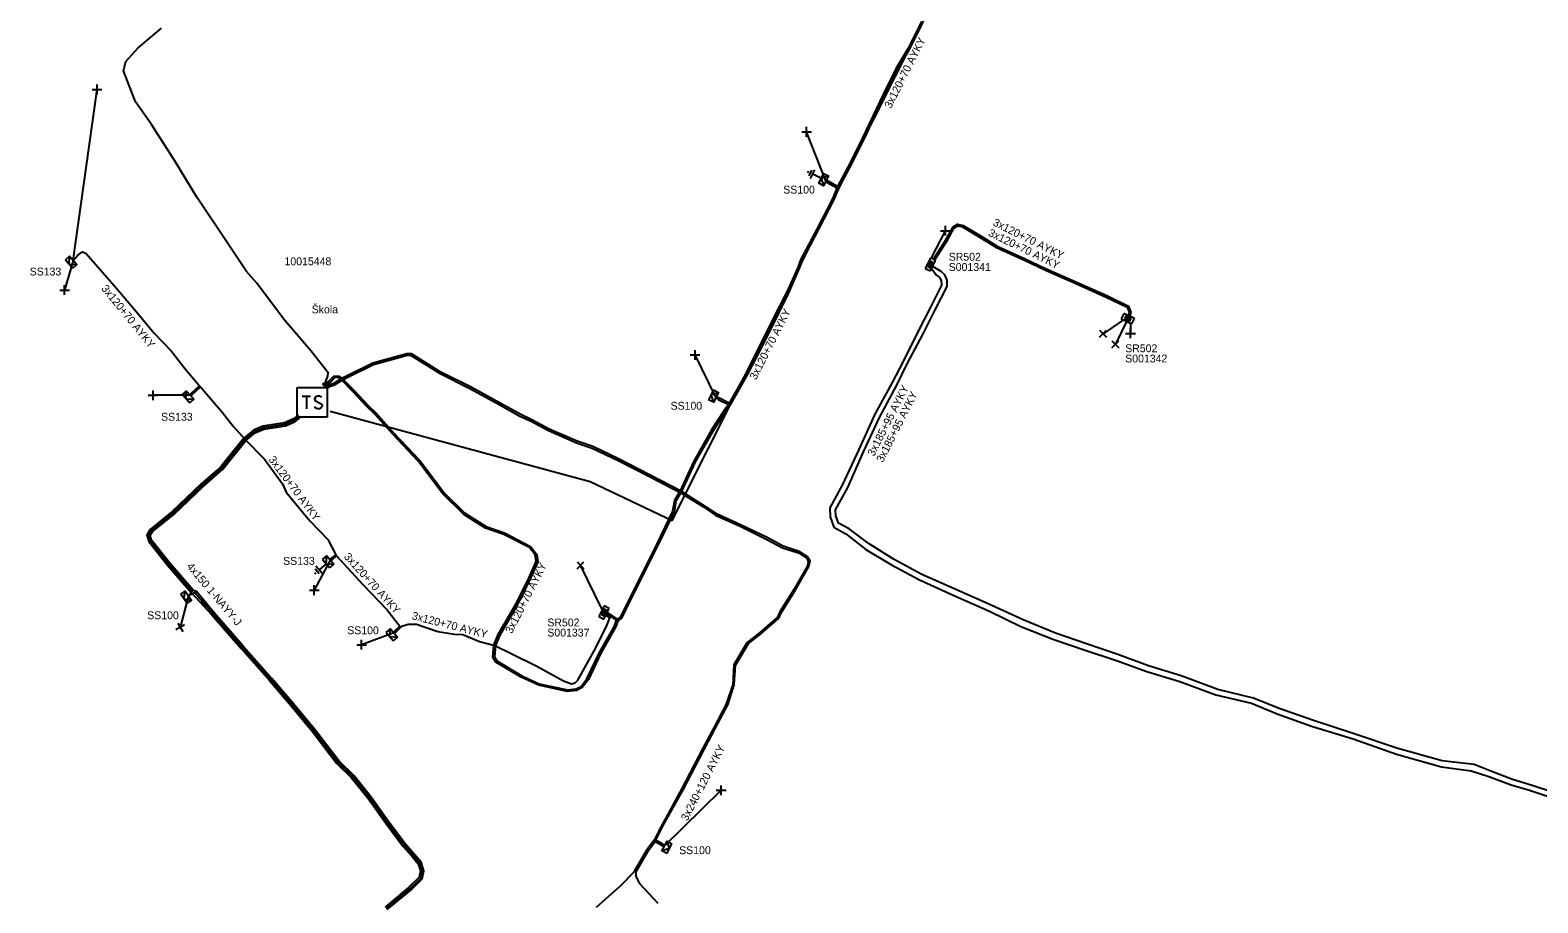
# Model space of a CAD drawing. Extents: x -763093 to -760976, y -1155572 to -1152009.
# Drawn here: x -762433.9 to -762242.1, y -1155152.4 to -1155041.4 of the extents above; entities that cross this region are included whole.
import ezdxf

# ---------------------------------------------------------------- set-up
doc = ezdxf.new("R2010")
doc.units = 0
for name, color, linetype in [('Vrstva 1', 7, 'Continuous'), ('Vrstva 14', 7, 'Continuous'), ('Vrstva 15', 7, 'Continuous'), ('Vrstva 19', 7, 'Continuous'), ('Vrstva 25', 7, 'Continuous'), ('Vrstva 26', 7, 'Continuous'), ('Vrstva 27', 7, 'Continuous'), ('Vrstva 28', 7, 'Continuous'), ('Vrstva 29', 7, 'Continuous'), ('Vrstva 30', 7, 'Continuous'), ('Vrstva 31', 7, 'Continuous'), ('Vrstva 33', 7, 'Continuous'), ('Vrstva 34', 7, 'Continuous'), ('Vrstva 4', 7, 'Continuous'), ('Vrstva 5', 7, 'Continuous'), ('Vrstva 59', 7, 'Continuous'), ('Vrstva 6', 7, 'Continuous'), ('Vrstva 8', 7, 'Continuous'), ('Vrstva 9', 7, 'Continuous')]:
    doc.layers.add(name, color=color, linetype=linetype)

# ---------------------------------------------------------------- blocks, each defined once
blk = doc.blocks.new('NN870')
at = {"layer": 'Vrstva 4'}
for points in [[(0, -0.25), (0.5, 0), (0, 0.25), (-0.5, 0), (0, -0.25)], [(0.37, 0), (0, 0.19), (-0.36, 0), (0, -0.19), (0.37, 0)], [(0.24, 0), (0, 0.12), (-0.25, 0), (0, -0.12), (0.24, 0)], [(0.12, 0), (0, 0.06), (-0.13, 0), (0, -0.06), (0.12, 0)]]:
    blk.add_lwpolyline(points, dxfattribs=at)
blk = doc.blocks.new('NN800')
at = {"layer": 'Vrstva 1'}
for points in [[(-0.44, 0.44), (0.44, -0.44)], [(-0.44, -0.44), (0.44, 0.44)]]:
    blk.add_lwpolyline(points, dxfattribs=at)
blk = doc.blocks.new('NN620')
at = {"layer": 'Vrstva 8'}
for points in [[(0.75, 0), (-0.75, 0)], [(-0.75, 0), (-0.75, -0.75)], [(0.75, -0.75), (0.75, 0)], [(-0.75, -0.75), (0.75, -0.75)], [(0.37, -0.18), (-0.38, -0.18)], [(-0.38, -0.18), (-0.38, -0.56)], [(-0.38, -0.56), (0.37, -0.56)], [(0.32, -0.23), (-0.33, -0.23)], [(-0.33, -0.23), (-0.33, -0.51)], [(-0.33, -0.51), (0.32, -0.51)], [(0.27, -0.27), (-0.28, -0.27)], [(-0.28, -0.27), (-0.28, -0.46)], [(-0.28, -0.46), (0.27, -0.46)], [(0.23, -0.32), (-0.23, -0.32)], [(-0.23, -0.32), (-0.23, -0.42)], [(-0.23, -0.42), (0.23, -0.42)], [(-0.19, -0.37), (0.19, -0.37)], [(0.23, -0.42), (0.23, -0.32)], [(0.27, -0.46), (0.27, -0.27)], [(0.32, -0.51), (0.32, -0.23)], [(0.37, -0.56), (0.37, -0.18)]]:
    blk.add_lwpolyline(points, dxfattribs=at)
blk = doc.blocks.new('NN630')
at = {"layer": 'Vrstva 9'}
for points in [[(0, -0.7), (-0.7, 0)], [(-0.7, -0.7), (-0.7, 0), (0.7, 0), (0.7, -0.7)], [(-0.7, -0.7), (0.7, -0.7)], [(0, -0.7), (0.7, 0)]]:
    blk.add_lwpolyline(points, dxfattribs=at)
blk = doc.blocks.new('NN810')
at = {"layer": 'Vrstva 14'}
for points in [[(0.63, -1.89), (-0.62, -1.89)], [(0, -0.64), (0, -1.89)], [(0.39, -2.2), (-0.4, -2.2)], [(0, -2.52), (-0.12, -2.52)], [(0.14, -2.52), (0, -2.52)]]:
    blk.add_lwpolyline(points, dxfattribs=at)
blk = doc.blocks.new('NN640')
at = {"layer": 'Vrstva 6'}
for points in [[(-1.89, 1.89), (1.89, 1.89)], [(-1.89, -1.89), (-1.89, 1.89)], [(-1.26, 0.79), (-0.22, 0.79)], [(-0.73, 0.79), (-0.73, -0.79)], [(1.2, 0.66), (0.94, 0.79), (0.66, 0.79), (0.41, 0.66), (0.28, 0.47), (0.28, 0.41), (0.41, 0.22), (1.13, -0.16), (1.26, -0.32), (1.26, -0.47), (1.13, -0.66), (0.91, -0.79), (0.63, -0.79), (0.5, -0.73), (0.28, -0.6)], [(1.89, 1.89), (1.89, -1.89)], [(1.89, -1.89), (-1.89, -1.89)]]:
    blk.add_lwpolyline(points, dxfattribs=at)

msp = doc.modelspace()

# ---------------------------------------------------------------- linework, layer by layer
at = {"layer": 'Vrstva 5'}
for points in [[(-762320.33, -1155040.42), (-762322.07, -1155043.92), (-762323.59, -1155046.48), (-762325.21, -1155049.73), (-762327.86, -1155055.32), (-762329.71, -1155058.99), (-762331.05, -1155061.53), (-762331.6, -1155062.89), (-762333.61, -1155066.77), (-762335.66, -1155070.64), (-762336.07, -1155071.7), (-762337.44, -1155074.87), (-762338.61, -1155077.29), (-762340.52, -1155081.14), (-762342.65, -1155085.19), (-762344.83, -1155089.08), (-762345.44, -1155089.93), (-762347.03, -1155092.4), (-762349.28, -1155096.35), (-762351.06, -1155100.22), (-762351.74, -1155101.33), (-762351.97, -1155102.69), (-762354.01, -1155106.87), (-762356.28, -1155111.45), (-762357.65, -1155114.12), (-762358.67, -1155116.23), (-762359.11, -1155116.53), (-762359.42, -1155117.4), (-762361.28, -1155120.7), (-762362.88, -1155124.05), (-762363.66, -1155125.07), (-762364.39, -1155125.44), (-762365.57, -1155125.56), (-762369.19, -1155124.77), (-762371.45, -1155123.76), (-762374.65, -1155121.82), (-762375.03, -1155121.2), (-762374.89, -1155119.68), (-762374.34, -1155118.3), (-762372.11, -1155114.47), (-762370.47, -1155111.14), (-762369.51, -1155109.04), (-762369.64, -1155108.2), (-762370.37, -1155107.26), (-762373.63, -1155105.58), (-762375.98, -1155104.77), (-762378.72, -1155103.03), (-762381.39, -1155100.42), (-762384.47, -1155096.31), (-762387.77, -1155092.83), (-762390.02, -1155090.32), (-762391.04, -1155089.31), (-762392.85, -1155087.39), (-762394.3, -1155085.94), (-762394.68, -1155085.64), (-762395.16, -1155085.66), (-762395.53, -1155086.03), (-762396.44, -1155086.83)], [(-762320.51, -1155040.34), (-762322.25, -1155043.82), (-762323.77, -1155046.38), (-762325.39, -1155049.65), (-762328.04, -1155055.24), (-762329.89, -1155058.89), (-762331.18, -1155061.34), (-762332.38, -1155060.64), (-762332.66, -1155060.6), (-762332.49, -1155060.82), (-762331.27, -1155061.52), (-762331.78, -1155062.81), (-762333.79, -1155066.67), (-762335.84, -1155070.56), (-762336.25, -1155071.62), (-762337.62, -1155074.79), (-762338.79, -1155077.21), (-762340.7, -1155081.04), (-762342.83, -1155085.09), (-762344.96, -1155088.9), (-762346.29, -1155088.22), (-762346.67, -1155088.14), (-762346.36, -1155088.41), (-762345.07, -1155089.07), (-762345.6, -1155089.81), (-762347.21, -1155092.3), (-762349.46, -1155096.25), (-762351.24, -1155100.12), (-762351.94, -1155101.25), (-762352.17, -1155102.63), (-762354.19, -1155106.79), (-762356.46, -1155111.37), (-762357.79, -1155114.03), (-762358.83, -1155116.09), (-762359.19, -1155116.35), (-762359.97, -1155115.82), (-762360.38, -1155115.57)], [(-762396.72, -1155086.5), (-762396.29, -1155086.15), (-762396.01, -1155085.41), (-762395.99, -1155085.01), (-762398.17, -1155082.24), (-762401.49, -1155078.36), (-762405.08, -1155073.57), (-762406.35, -1155072.13), (-762409, -1155068.2), (-762412.68, -1155062.69), (-762415.43, -1155058.13), (-762418.45, -1155053.45), (-762420.5, -1155050.58), (-762422.02, -1155046.63), (-762421.73, -1155045.43), (-762420.19, -1155043.75), (-762417.19, -1155041.2)], [(-762318.99, -1155070.58), (-762317.34, -1155067.98), (-762316.48, -1155066.46), (-762315.94, -1155066.12), (-762315.2, -1155066.27), (-762312.94, -1155067.65), (-762310.89, -1155068.92), (-762307.32, -1155070.52), (-762304.75, -1155071.77), (-762300.52, -1155073.61), (-762296.94, -1155075.21), (-762294.19, -1155076.55), (-762293.9, -1155077.3), (-762294, -1155077.77)], [(-762318.81, -1155070.67), (-762317.16, -1155068.08), (-762316.34, -1155066.6), (-762315.9, -1155066.34), (-762315.28, -1155066.45), (-762313.04, -1155067.83), (-762310.99, -1155069.1), (-762307.4, -1155070.7), (-762304.83, -1155071.95), (-762300.6, -1155073.79), (-762297.02, -1155075.39), (-762294.35, -1155076.69), (-762294.1, -1155077.32), (-762294.19, -1155077.68)], [(-762428.4, -1155070.74), (-762427.83, -1155070.08), (-762427.24, -1155069.65), (-762426.76, -1155069.84), (-762422.94, -1155074.23), (-762420.13, -1155077.51), (-762418.1, -1155079.99), (-762415.94, -1155082.23), (-762414.15, -1155084.54), (-762412.33, -1155086.67), (-762413.42, -1155087.64), (-762413.53, -1155087.87), (-762413.26, -1155087.79), (-762412.2, -1155086.83), (-762409.43, -1155090.06), (-762408.05, -1155091.81), (-762406.58, -1155093.48), (-762404.08, -1155096.01), (-762401.79, -1155099.14), (-762401.32, -1155100.2), (-762398.33, -1155103.87), (-762396.03, -1155106.21), (-762395.02, -1155108.16), (-762395.62, -1155108.65), (-762395.71, -1155108.85), (-762395.49, -1155108.81), (-762394.9, -1155108.32), (-762391.57, -1155111.96), (-762388.5, -1155115.14), (-762386.88, -1155117.25), (-762387.48, -1155117.85), (-762387.61, -1155118.11), (-762387.35, -1155117.98), (-762386.61, -1155117.26), (-762385.79, -1155117), (-762384.75, -1155117.01), (-762382.03, -1155117.93), (-762379.91, -1155118.26), (-762378.83, -1155118.32), (-762376.74, -1155119.19), (-762374.79, -1155119.7), (-762372.72, -1155120.72), (-762369.51, -1155122.31), (-762366.06, -1155124.2), (-762365.03, -1155124.57), (-762364.57, -1155124.47), (-762364.21, -1155124.13), (-762361.93, -1155119.99), (-762360.55, -1155117.15), (-762360.15, -1155116.18), (-762360.57, -1155115.92)], [(-762237.43, -1155139.29), (-762242.84, -1155137.5), (-762245.35, -1155136.76), (-762248.09, -1155135.7), (-762250.24, -1155134.85), (-762254.3, -1155134.4), (-762259.92, -1155132.82), (-762265.5, -1155130.93), (-762270.65, -1155129.27), (-762275.02, -1155127.71), (-762278.29, -1155126.41), (-762282.82, -1155125.3), (-762287.5, -1155123.59), (-762291.62, -1155122.29), (-762295.54, -1155120.85), (-762299.51, -1155119.52), (-762303.49, -1155118.16), (-762307.57, -1155116.46), (-762311.56, -1155114.63), (-762315.86, -1155112.71), (-762320.48, -1155110.66), (-762323.97, -1155108.79), (-762327.16, -1155106.79), (-762329.73, -1155104.88), (-762331.08, -1155104.14), (-762331.39, -1155103.23), (-762331.44, -1155102.44), (-762329.9, -1155099.6), (-762327.88, -1155095.09), (-762325.86, -1155090.7), (-762323.67, -1155086.59), (-762322.35, -1155083.87), (-762320.29, -1155080.05), (-762318.82, -1155077.11), (-762317.24, -1155074.04), (-762317.26, -1155073.26), (-762317.56, -1155072.55), (-762317.99, -1155072.16), (-762319.06, -1155071.49)], [(-762319.19, -1155071.82), (-762318.65, -1155072.58), (-762318.23, -1155072.9), (-762318.01, -1155073.27), (-762317.98, -1155073.88), (-762319.39, -1155076.77), (-762320.92, -1155079.73), (-762322.85, -1155083.59), (-762324.23, -1155086.25), (-762326.47, -1155090.37), (-762328.49, -1155094.79), (-762330.55, -1155099.23), (-762332.16, -1155102.2), (-762332.15, -1155103.36), (-762331.66, -1155104.64), (-762330.13, -1155105.52), (-762327.59, -1155107.51), (-762324.31, -1155109.46), (-762320.75, -1155111.36), (-762316.1, -1155113.46), (-762311.85, -1155115.35), (-762307.88, -1155117.28), (-762303.69, -1155118.93), (-762299.68, -1155120.29), (-762295.73, -1155121.61), (-762291.85, -1155123.01), (-762287.67, -1155124.28), (-762283.07, -1155125.99), (-762278.56, -1155127.03), (-762275.27, -1155128.42), (-762270.89, -1155129.97), (-762265.62, -1155131.6), (-762260.11, -1155133.55), (-762254.38, -1155135.13), (-762250.58, -1155135.66), (-762248.35, -1155136.36), (-762245.51, -1155137.45), (-762243.18, -1155138.13), (-762237.64, -1155139.99)], [(-762353.99, -1155152.53), (-762356.34, -1155150.02), (-762356.81, -1155149.05), (-762356.8, -1155148.44), (-762355.27, -1155145.83), (-762354.39, -1155144.66), (-762353.5, -1155145.17), (-762353.2, -1155145.21), (-762353.4, -1155144.98), (-762354.29, -1155144.49), (-762353.48, -1155142.81), (-762350.84, -1155138.09), (-762348.13, -1155132.86), (-762346.77, -1155130.25), (-762345.16, -1155127.24), (-762344.32, -1155124.72), (-762344.19, -1155122.22), (-762342.51, -1155119.46), (-762341.01, -1155118.27), (-762338.66, -1155116.24), (-762338.36, -1155115.55), (-762336.52, -1155112.65), (-762334.84, -1155109.66), (-762334.69, -1155109), (-762335.01, -1155108.45), (-762336.09, -1155107.76), (-762338.12, -1155107.09), (-762340.16, -1155105.99), (-762343.43, -1155104.41), (-762346.6, -1155102.96), (-762348.14, -1155101.93), (-762351.1, -1155100.09), (-762355.11, -1155097.99), (-762359.03, -1155095.98), (-762362.3, -1155094.42), (-762364.32, -1155093.74), (-762367.89, -1155092.18), (-762370.09, -1155090.99), (-762371.48, -1155090.35), (-762374.11, -1155088.87), (-762377.79, -1155086.87), (-762381.73, -1155084.9), (-762385.37, -1155082.61), (-762385.97, -1155082.6), (-762386.89, -1155082.85), (-762390.3, -1155083.78), (-762393.56, -1155085.4), (-762394.28, -1155085.77), (-762395.25, -1155086.37), (-762395.86, -1155086.6), (-762396.31, -1155086.96)], [(-762396.18, -1155087.11), (-762395.69, -1155086.73), (-762395.17, -1155086.55), (-762394.18, -1155085.95), (-762393.46, -1155085.58), (-762390.22, -1155083.96), (-762386.83, -1155083.05), (-762385.95, -1155082.8), (-762385.43, -1155082.81), (-762381.83, -1155085.08), (-762377.89, -1155087.05), (-762374.21, -1155089.05), (-762371.58, -1155090.53), (-762370.17, -1155091.17), (-762367.97, -1155092.36), (-762364.4, -1155093.92), (-762362.38, -1155094.6), (-762359.11, -1155096.16), (-762355.21, -1155098.17), (-762351.2, -1155100.26), (-762348.24, -1155102.09), (-762346.7, -1155103.14), (-762343.51, -1155104.59), (-762340.26, -1155106.17), (-762338.2, -1155107.27), (-762336.17, -1155107.94), (-762335.15, -1155108.59), (-762334.91, -1155109.04), (-762335.02, -1155109.58), (-762336.7, -1155112.55), (-762338.54, -1155115.45), (-762338.82, -1155116.12), (-762341.13, -1155118.11), (-762342.67, -1155119.32), (-762344.39, -1155122.16), (-762344.52, -1155124.68), (-762345.34, -1155127.16), (-762346.93, -1155130.19), (-762348.31, -1155132.76), (-762351.02, -1155137.99), (-762353.63, -1155142.72), (-762354.51, -1155144.48), (-762355.43, -1155145.71), (-762357.09, -1155148.53), (-762358.79, -1155150.27), (-762361.9, -1155153.05)], [(-762396.58, -1155086.67), (-762395.67, -1155085.89), (-762395.24, -1155085.46), (-762394.62, -1155085.44), (-762394.16, -1155085.78), (-762392.71, -1155087.25), (-762390.9, -1155089.17), (-762389.88, -1155090.18), (-762387.63, -1155092.69), (-762384.31, -1155096.19), (-762381.23, -1155100.28), (-762378.6, -1155102.87), (-762375.9, -1155104.59), (-762373.55, -1155105.4), (-762370.23, -1155107.1), (-762369.44, -1155108.12), (-762369.31, -1155109.06), (-762370.29, -1155111.22), (-762371.93, -1155114.57), (-762374.16, -1155118.38), (-762374.69, -1155119.72), (-762374.83, -1155121.16), (-762374.51, -1155121.68), (-762371.35, -1155123.58), (-762369.13, -1155124.57), (-762365.55, -1155125.36), (-762364.45, -1155125.24), (-762363.8, -1155124.91), (-762363.06, -1155123.95), (-762361.46, -1155120.6), (-762359.6, -1155117.32), (-762359.31, -1155116.51), (-762360.07, -1155115.99), (-762360.48, -1155115.74)], [(-762399.75, -1155090.4), (-762400.39, -1155090.89), (-762401.52, -1155091.39), (-762404.27, -1155091.8), (-762405.46, -1155092.32), (-762406.72, -1155093.34), (-762409.69, -1155097.02), (-762412.18, -1155099.21), (-762415.86, -1155102.73), (-762418.6, -1155104.96), (-762419.04, -1155105.67), (-762418.79, -1155106.49), (-762416.43, -1155109.48), (-762413.42, -1155112.96), (-762410.77, -1155115.8), (-762407.04, -1155120.11), (-762403.46, -1155124.15), (-762400.7, -1155127.37), (-762398.03, -1155130.61), (-762394.9, -1155134.69), (-762392.99, -1155136.56), (-762390.83, -1155139.23), (-762388.65, -1155142.31), (-762386.47, -1155145.24), (-762385.31, -1155146.56), (-762384.51, -1155147.48), (-762384.25, -1155148.39), (-762384.4, -1155149.19), (-762385.74, -1155150.51), (-762388.74, -1155153.01)], [(-762413.76, -1155113.37), (-762413.27, -1155112.83), (-762416.28, -1155109.35), (-762418.61, -1155106.4), (-762418.82, -1155105.7), (-762418.45, -1155105.09), (-762415.73, -1155102.88), (-762412.04, -1155099.36), (-762409.54, -1155097.16), (-762406.58, -1155093.48), (-762405.36, -1155092.49), (-762404.21, -1155091.99), (-762401.46, -1155091.58), (-762400.29, -1155091.06), (-762399.7, -1155090.62)], [(-762388.48, -1155153.31), (-762385.48, -1155150.81), (-762384.02, -1155149.39), (-762383.83, -1155148.37), (-762384.15, -1155147.28), (-762385.01, -1155146.3), (-762386.15, -1155144.98), (-762388.33, -1155142.07), (-762390.51, -1155138.99), (-762392.69, -1155136.3), (-762394.6, -1155134.43), (-762397.71, -1155130.37), (-762400.4, -1155127.11), (-762403.16, -1155123.89), (-762406.74, -1155119.85), (-762410.47, -1155115.54), (-762412.74, -1155112.85), (-762413.12, -1155112.7), (-762416.13, -1155109.22), (-762418.43, -1155106.31), (-762418.6, -1155105.73), (-762418.3, -1155105.22), (-762415.6, -1155103.03), (-762411.9, -1155099.51), (-762409.39, -1155097.3), (-762406.44, -1155093.62), (-762405.26, -1155092.66), (-762404.15, -1155092.18), (-762401.4, -1155091.77), (-762400.19, -1155091.23), (-762399.58, -1155090.77)], [(-762413.76, -1155113.37), (-762412.93, -1155112.98), (-762411.75, -1155114.38)], [(-762388.61, -1155153.16), (-762385.61, -1155150.66), (-762384.21, -1155149.29), (-762384.04, -1155148.38), (-762384.33, -1155147.38), (-762385.16, -1155146.43), (-762386.31, -1155145.11), (-762388.49, -1155142.19), (-762390.67, -1155139.11), (-762392.84, -1155136.43), (-762394.75, -1155134.56), (-762397.87, -1155130.49), (-762400.55, -1155127.24), (-762403.31, -1155124.02), (-762406.89, -1155119.98), (-762410.62, -1155115.67), (-762411.75, -1155114.38)]]:
    msp.add_lwpolyline(points, dxfattribs=at)
at = {"layer": 'Vrstva 59'}
for points in [[(-762428.4, -1155070.74), (-762425.38, -1155049)], [(-762332.66, -1155060.6), (-762335.13, -1155054.38)], [(-762319.24, -1155070.42), (-762317.46, -1155066.96)], [(-762428.4, -1155070.74), (-762429.5, -1155074.5)], [(-762294.95, -1155078.37), (-762297.42, -1155080.05)], [(-762294.49, -1155078.59), (-762295.85, -1155081.4)], [(-762293.92, -1155078.81), (-762293.93, -1155080.01)], [(-762346.67, -1155088.14), (-762349.31, -1155082.75)], [(-762413.53, -1155087.87), (-762418.25, -1155087.88)], [(-762395.71, -1155108.85), (-762397.74, -1155112.68)], [(-762361.12, -1155115.13), (-762363.88, -1155109.5)], [(-762413.76, -1155113.37), (-762414.8, -1155117.41)], [(-762387.61, -1155118.11), (-762391.72, -1155119.61)], [(-762353.2, -1155145.21), (-762346, -1155138.13)]]:
    msp.add_lwpolyline(points, dxfattribs=at)
at = {"layer": 'Vrstva 9'}
msp.add_lwpolyline([(-762395.71, -1155089.89), (-762362.67, -1155098.86), (-762352.24, -1155103.81), (-762329.37, -1155058.32), (-762315.48, -1155030.67), (-762303.23, -1155006.6), (-762286.49, -1155015.33), (-762285.91, -1155014.24), (-762285.73, -1155014.22)], dxfattribs=at)

# ---------------------------------------------------------------- block references
at = {"layer": 'Vrstva 15'}
for p, rotation in [((-762332.66, -1155060.6), -116.71464718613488), ((-762395.71, -1155108.85), -49.10811108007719)]:
    msp.add_blockref('NN810', p, dxfattribs=dict(at, rotation=rotation))
at = {"layer": 'Vrstva 19', "rotation": -51.0921613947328}
msp.add_blockref('NN870', (-762411.75, -1155114.38), dxfattribs=at)
at = {"layer": 'Vrstva 25'}
msp.add_blockref('NN640', (-762398.01, -1155088.8), dxfattribs=at)
at = {"layer": 'Vrstva 28'}
for p, rotation in [((-762319.72, -1155071.07), 63.71858885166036), ((-762294.11, -1155077.8), -25.834311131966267), ((-762360.56, -1155115.69), -116.93606392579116)]:
    msp.add_blockref('NN620', p, dxfattribs=dict(at, rotation=rotation))
at = {"layer": 'Vrstva 31'}
for p, rotation in [((-762332.66, -1155060.6), -116.69768055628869), ((-762428.4, -1155070.74), -49.08140561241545), ((-762413.53, -1155087.87), -48.67449996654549), ((-762346.67, -1155088.14), -117.03943051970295), ((-762395.71, -1155108.85), -49.10811108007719), ((-762413.76, -1155113.37), -55.007979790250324), ((-762387.61, -1155118.11), -48.899044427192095), ((-762353.2, -1155145.21), 61.59413882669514)]:
    msp.add_blockref('NN630', p, dxfattribs=dict(at, rotation=rotation))
at = {"layer": 'Vrstva 34'}
for p, rotation in [((-762425.38, -1155049), 45), ((-762335.13, -1155054.38), 45), ((-762317.46, -1155066.96), 45), ((-762429.5, -1155074.5), 45), ((-762293.93, -1155080.01), 45), ((-762349.31, -1155082.75), 45), ((-762418.25, -1155087.88), 45), ((-762397.74, -1155112.68), 45), ((-762414.8, -1155117.41), -104.40930399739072), ((-762391.72, -1155119.61), 44.99999995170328), ((-762346, -1155138.13), 45)]:
    msp.add_blockref('NN800', p, dxfattribs=dict(at, rotation=rotation))
for p in [(-762297.42, -1155080.05), (-762295.85, -1155081.4), (-762363.88, -1155109.5)]:
    msp.add_blockref('NN800', p, dxfattribs=at)

# ---------------------------------------------------------------- texts
at = {"layer": 'Vrstva 26'}
msp.add_text('10015448', height=1, dxfattribs=at).set_placement((-762401.53, -1155071.35))
at = {"layer": 'Vrstva 27'}
msp.add_text('Škola', height=1, dxfattribs=at).set_placement((-762398.07, -1155077.46))
at = {"layer": 'Vrstva 29'}
for s, p in [('S001341', (-762317.05, -1155072.07)), ('S001342', (-762294.6, -1155083.71)), ('S001337', (-762368.1, -1155118.57))]:
    msp.add_text(s, height=1, dxfattribs=at).set_placement(p)
at = {"layer": 'Vrstva 30'}
for p in [(-762317.05, -1155070.77), (-762294.6, -1155082.41), (-762368.1, -1155117.28)]:
    msp.add_text('SR502', height=1, dxfattribs=at).set_placement(p)
at = {"layer": 'Vrstva 33'}
for s, p in [('SS100', (-762338.09, -1155062.23)), ('SS133', (-762433.94, -1155072.65)), ('SS100', (-762352.43, -1155089.72)), ('SS133', (-762417.23, -1155091.12)), ('SS133', (-762401.7, -1155109.45)), ('SS100', (-762418.99, -1155116.37)), ('SS100', (-762393.55, -1155118.28)), ('SS100', (-762351.33, -1155146.25))]:
    msp.add_text(s, height=1, dxfattribs=at).set_placement(p)
at = {"layer": 'Vrstva 6'}
for s, rotation, p in [('3x120+70 AYKY', 63.232, (-762324.4, -1155051.48)), ('3x120+70 AYKY', 333.492, (-762311.53, -1155066.23)), ('3x120+70 AYKY', 334.108, (-762312.11, -1155067.56)), ('3x120+70 AYKY', 309.005, (-762424.89, -1155074.34)), ('3x120+70 AYKY', 63.217, (-762341.55, -1155086)), ('3x185+95 AYKY', 63.068, (-762326.55, -1155095.72)), ('3x185+95 AYKY', 63.068, (-762325.43, -1155096.51)), ('3x120+70 AYKY', 306.87, (-762403.62, -1155096.07)), ('3x120+70 AYKY', 312.166, (-762394.05, -1155108.47)), ('4x150 1-NAYY-J', 310.126, (-762414.05, -1155109.69)), ('3x120+70 AYKY', 62.92, (-762372.62, -1155118.28)), ('3x120+70 AYKY', 345.674, (-762385.4, -1155116.36)), ('3x240+120 AYKY', 62.827, (-762350.29, -1155142.11))]:
    msp.add_text(s, height=1, rotation=rotation, dxfattribs=at).set_placement(p)

doc.saveas('drawing.dxf')
